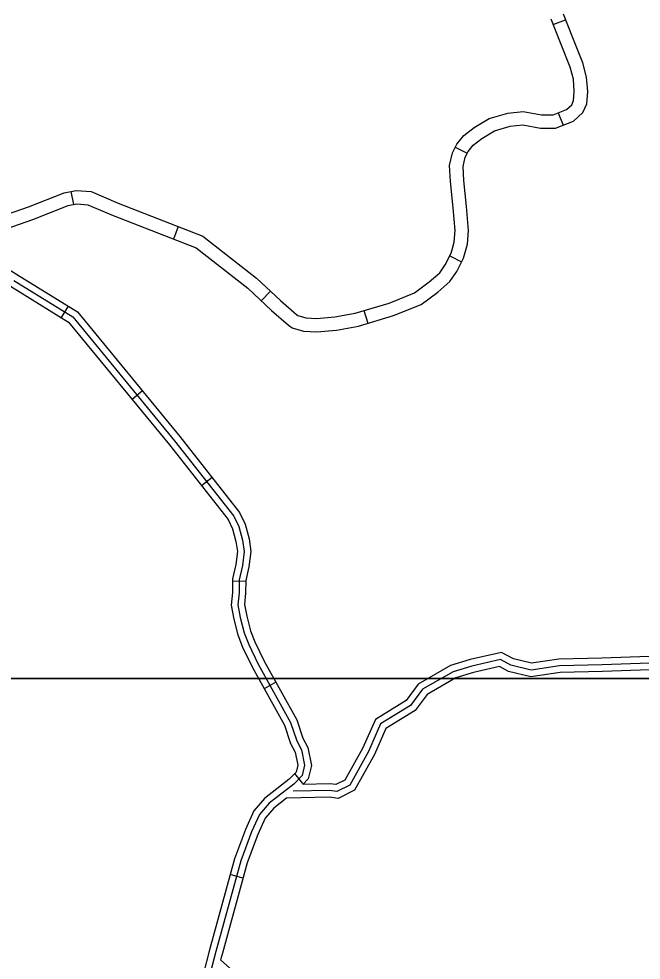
# Model space of a CAD drawing. Extents: x 3192986 to 3230865, y 867483 to 892886.
# Drawn here: x 3220768 to 3222168, y 881777 to 883895 of the extents above; entities that cross this region are included whole.
import ezdxf

# ---------------------------------------------------------------- set-up
doc = ezdxf.new("R2010")
doc.units = 0
doc.layers.add('V-ROAD-CNTR', color=7, linetype='Continuous')
doc.layers.add('V-SITE-VEGE', color=7, linetype='Continuous')

msp = doc.modelspace()

# ---------------------------------------------------------------- linework, layer by layer
at = {"layer": 'V-ROAD-CNTR'}
for p, q in [((3221970.2, 883882), (3221998.2, 883893)), ((3221981.5, 883683.8), (3221992.4, 883655.8)), ((3221750, 883606.3), (3221776.6, 883592.5)), ((3220885.3, 883506.4), (3220890.9, 883476.9)), ((3221126.7, 883427.4), (3221115.7, 883399.4)), ((3221737.5, 883361.8), (3221764.2, 883348.2)), ((3221333.9, 883282.4), (3221313.2, 883260.7)), ((3220878.9, 883248.6), (3220863.1, 883223.1)), ((3221544.5, 883238.7), (3221553, 883209.9)), ((3221046, 883057.6), (3221022.8, 883038.6)), ((3221202.9, 882862.6), (3221179.3, 882844.1)), ((3221278.7, 882629), (3221248.7, 882629.4)), ((3221346.4, 882402), (3221320.2, 882387.4)), ((3221406.6, 882174), (3221388.9, 882196.8)), ((3221272.1, 881961.4), (3221243.2, 881969.3))]:
    msp.add_line(p, q, dxfattribs=at)
for points in [[(3220632.3, 883417.1), (3220789.5, 883471.7), (3220870.4, 883503.6), (3220896.9, 883508.6), (3220930.7, 883506.1), (3220991.9, 883480.1), (3221181.7, 883405.8), (3221303, 883311.8), (3221356.6, 883260.9), (3221392.9, 883229.5), (3221395.9, 883227.5), (3221413.7, 883222.1), (3221437.7, 883220.9), (3221478.6, 883224.1), (3221524.8, 883232.9), (3221601.1, 883255.5), (3221658.3, 883278.7), (3221691.5, 883303.4), (3221714.8, 883323.8), (3221727.3, 883341.7), (3221740.5, 883367.6), (3221747.6, 883392.8), (3221749.5, 883418.6), (3221745.4, 883469.8), (3221739.2, 883528.6), (3221737.1, 883564.8), (3221743.5, 883593.7), (3221753.7, 883613.3), (3221769.1, 883632.5), (3221792.7, 883650.4), (3221825.8, 883670.5), (3221867.8, 883683.1), (3221902.9, 883686.5), (3221944, 883679.3), (3221969.9, 883679.3), (3221999.9, 883691), (3222012.1, 883701.8), (3222016.1, 883711.2), (3222017.7, 883731.3), (3222015.5, 883758.9), (3222008.5, 883786.5), (3221986.4, 883841.1), (3221965.4, 883894.3)], [(3220648.7, 883391), (3220799.9, 883443.6), (3220878.8, 883474.6), (3220898.7, 883478.4), (3220923.5, 883476.6), (3220980.6, 883452.3), (3221166.7, 883379.5), (3221283.5, 883289), (3221336.4, 883238.6), (3221374.7, 883205.5), (3221383, 883200), (3221408.6, 883192.3), (3221438.1, 883190.9), (3221482.6, 883194.3), (3221531.9, 883203.7), (3221611.1, 883227.2), (3221673.1, 883252.3), (3221710.3, 883280), (3221737.4, 883303.6), (3221753.1, 883326.3), (3221768.5, 883356.6), (3221777.4, 883387.6), (3221779.6, 883418.8), (3221775.3, 883472.6), (3221769.1, 883531), (3221767.3, 883562.4), (3221771.9, 883583.4), (3221778.9, 883596.8), (3221790.2, 883610.8), (3221809.6, 883625.6), (3221838.1, 883642.8), (3221873.6, 883653.5), (3221901.8, 883656.2), (3221941.4, 883649.3), (3221975.5, 883649.3), (3222015.9, 883665), (3222037.1, 883683.9), (3222045.7, 883704), (3222047.7, 883731.4), (3222045.2, 883763.8), (3222037.1, 883795.9), (3222014.2, 883852.2), (3221993.3, 883905.3)], [(3220649.4, 883391.3), (3220676.3, 883374.5), (3220764.9, 883319.1), (3220899.9, 883235.6), (3221130.2, 882955.1), (3221264.7, 882783.9), (3221277, 882758), (3221285.9, 882724.6), (3221290, 882696.6), (3221285.8, 882661.9), (3221278.7, 882631.1), (3221278.3, 882602.7), (3221275.9, 882577.1), (3221280.9, 882550.8), (3221289.2, 882518.2), (3221299.1, 882493.3), (3221320.1, 882449.4), (3221393.2, 882317.7), (3221407, 882276), (3221418.3, 882255.2), (3221426.1, 882215), (3221419, 882184.5), (3221406.9, 882172.3)], [(3220757, 883306.3), (3220889.9, 883224.2), (3221118.5, 882945.7), (3221251.9, 882776), (3221262.8, 882752.8), (3221271.2, 882721.6), (3221274.9, 882696.4), (3221271.1, 882664.5), (3221263.7, 882632.9), (3221263.4, 882603.5), (3221260.8, 882576.4), (3221266.3, 882547.5), (3221274.9, 882513.5), (3221285.3, 882487.3), (3221306.8, 882442.5), (3221379.4, 882311.6), (3221393.2, 882270), (3221404, 882250.1), (3221410.8, 882215.3), (3221405.4, 882192.1), (3221386.4, 882173), (3221331.1, 882130), (3221309.3, 882104.7), (3221291.7, 882065.2), (3221267.2, 882000.3), (3221211.4, 881796.4), (3221197.2, 881741.2)], [(3220749.1, 883293.6), (3220879.9, 883212.7), (3221106.8, 882936.3), (3221239, 882768.1), (3221248.7, 882747.6), (3221256.5, 882718.5), (3221259.8, 882696.2), (3221256.3, 882667.1), (3221248.8, 882634.7), (3221248.4, 882604.3), (3221245.7, 882575.7), (3221251.6, 882544.3), (3221260.6, 882508.9), (3221271.6, 882481.3), (3221293.4, 882435.6), (3221365.6, 882305.6), (3221379.4, 882264), (3221389.7, 882244.9), (3221395.4, 882215.6), (3221391.7, 882199.6), (3221376.4, 882184.2), (3221320.7, 882140.9), (3221296.5, 882112.8), (3221277.8, 882070.9), (3221252.9, 882004.9), (3221196.9, 881800.3), (3221182.6, 881744.6)], [(3222186.4, 882460), (3222079.9, 882456.7), (3221983.1, 882453.9), (3221921.2, 882445), (3221880.6, 882455), (3221854, 882469.4), (3221783, 882453.1), (3221739.4, 882439.7), (3221666.3, 882397.7), (3221639.1, 882361.4), (3221570.2, 882318.7), (3221540.9, 882253.2), (3221501.7, 882181.9), (3221481.4, 882171.7), (3221468, 882173.9), (3221406.9, 882172.3)], [(3222186.9, 882445), (3222080.4, 882441.7), (3221984.4, 882438.9), (3221920.5, 882429.7), (3221875.2, 882440.9), (3221851.8, 882453.5), (3221786.9, 882438.6), (3221745.4, 882425.8), (3221676.5, 882386.3), (3221649.4, 882350.2), (3221582, 882308.4), (3221554.4, 882246.5), (3221512.6, 882170.6), (3221483.8, 882156.1), (3221467, 882158.9), (3221385.1, 882156.8)], [(3222187.4, 882430), (3222080.8, 882426.7), (3221985.7, 882423.9), (3221919.7, 882414.4), (3221869.8, 882426.7), (3221849.7, 882437.6), (3221790.7, 882424.1), (3221751.4, 882412), (3221686.6, 882374.8), (3221659.7, 882338.9), (3221593.8, 882298.1), (3221567.8, 882239.8), (3221523.5, 882159.3), (3221486.2, 882140.6), (3221465.9, 882143.8), (3221370.2, 882141.4)], [(3221370.2, 882141.4), (3221341.5, 882119.1), (3221322.2, 882096.6), (3221305.6, 882059.5), (3221281.5, 881995.6), (3221225.9, 881792.6), (3221222.1, 881777.7)], [(3221357.1, 881657.1), (3221222.1, 881777.7)]]:
    msp.add_lwpolyline(points, dxfattribs=at)
at = {"layer": 'V-SITE-VEGE'}
msp.add_line((3215293.8, 882410.3), (3223237.7, 882410.3), dxfattribs=at)
msp.add_lwpolyline([(3223237.7, 882410.3), (3215293.8, 882410.3)], dxfattribs=at)

doc.saveas('drawing.dxf')
